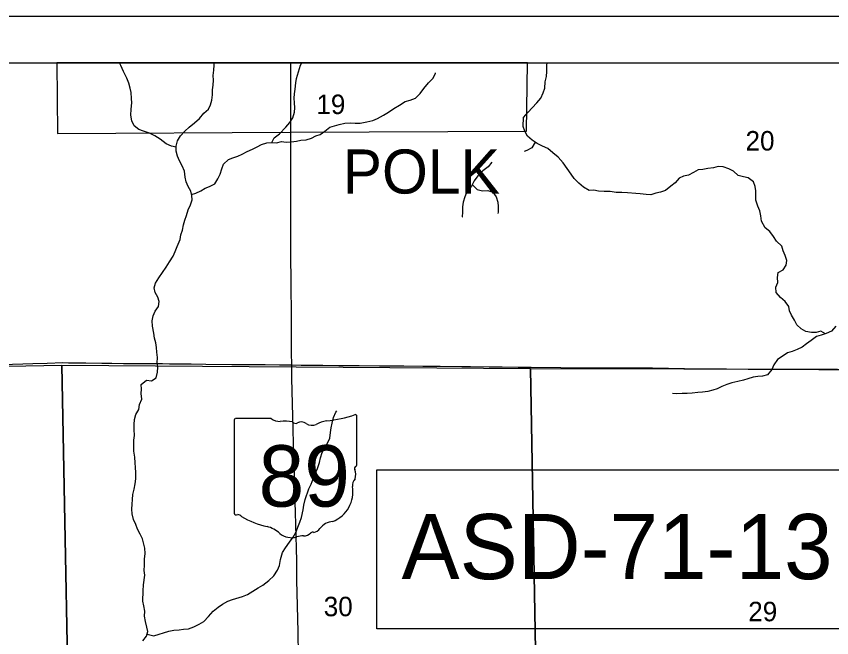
# Model space of a CAD drawing. Extents: x 0 to 34, y 0 to 22.
# Drawn here: x 11.363 to 13.115, y 14.742 to 16.078 of the extents above; entities that cross this region are included whole.
import ezdxf

# ---------------------------------------------------------------- set-up
doc = ezdxf.new("R2010")
doc.units = 0
for name, color, linetype in [('GM_X_Corporation', 7, 'Continuous'), ('GM_X_Corporation_Text', 7, 'Continuous'), ('GM_X_Minor_River', 7, 'Continuous'), ('GM_X_Section', 7, 'Continuous'), ('GM_X_Section_Text', 7, 'Continuous'), ('GM_X_State_Route', 7, 'Continuous'), ('GM_X_State_Shield', 7, 'Continuous'), ('GM_X_Township_Road', 7, 'Continuous'), ('SH_Data', 7, 'Continuous'), ('SH_Text', 7, 'Continuous')]:
    doc.layers.add(name, color=color, linetype=linetype)

msp = doc.modelspace()

# ---------------------------------------------------------------- linework, layer by layer
at = {"layer": 'GM_X_Corporation'}
msp.add_lwpolyline([(12.4618, 15.9775), (11.4502, 15.9775), (11.4515, 15.8256), (11.9527, 15.8283), (12.4596, 15.8309)], close=True, dxfattribs=at)
at = {"layer": 'GM_X_Minor_River'}
for points in [[(11.7066, 15.7963), (11.6964, 15.7983), (11.6851, 15.8037), (11.6723, 15.8133), (11.661, 15.8203), (11.6493, 15.8264), (11.6365, 15.8307), (11.6267, 15.8346), (11.6165, 15.8419), (11.6113, 15.8526), (11.6095, 15.8651), (11.61, 15.8777), (11.6113, 15.8913), (11.611, 15.9008), (11.6099, 15.9137), (11.6081, 15.9232), (11.6052, 15.9335), (11.6011, 15.9449), (11.5937, 15.9586), (11.5877, 15.9716), (11.5849, 15.9775)], [(11.6127, 15.0389), (11.6139, 15.0495), (11.6163, 15.0612), (11.619, 15.0729), (11.6203, 15.0836), (11.62, 15.0968), (11.6193, 15.1078), (11.6187, 15.1177), (11.618, 15.1302), (11.6155, 15.1428), (11.6159, 15.153), (11.6161, 15.1667), (11.6169, 15.1765), (11.6163, 15.1898), (11.6163, 15.2001), (11.6176, 15.2107), (11.6199, 15.222), (11.6268, 15.2322), (11.6281, 15.2432), (11.6327, 15.2549), (11.6317, 15.2667), (11.6325, 15.2765), (11.6315, 15.2864), (11.6429, 15.2958), (11.6535, 15.2938), (11.6638, 15.3009), (11.6669, 15.313), (11.6674, 15.3232), (11.6663, 15.3327), (11.6668, 15.3441), (11.6654, 15.3555), (11.6643, 15.3658), (11.6633, 15.3756), (11.66, 15.3859), (11.6585, 15.3965), (11.6556, 15.4114), (11.655, 15.4228), (11.6573, 15.4337), (11.6616, 15.4436), (11.6689, 15.4541), (11.6701, 15.4643), (11.6671, 15.4739), (11.6619, 15.4838), (11.6594, 15.4937), (11.6625, 15.5039), (11.6698, 15.5152), (11.6851, 15.5385), (11.6928, 15.5499), (11.7001, 15.5619), (11.7047, 15.5721), (11.709, 15.5827), (11.7152, 15.5978), (11.7171, 15.6077), (11.7203, 15.6179), (11.7226, 15.6292), (11.7257, 15.6394), (11.7289, 15.6493), (11.7324, 15.6614), (11.7374, 15.6727), (11.7409, 15.6829), (11.7402, 15.6924), (11.738, 15.7019), (11.7328, 15.7114), (11.728, 15.7217), (11.7262, 15.7316), (11.7244, 15.7445), (11.7195, 15.756), (11.7136, 15.767), (11.7099, 15.7773), (11.7066, 15.788), (11.7067, 15.7986), (11.7094, 15.8099), (11.7159, 15.8205), (11.7251, 15.8306), (11.7346, 15.8393), (11.7461, 15.8486), (11.7571, 15.858), (11.7663, 15.8697), (11.7762, 15.8776), (11.7805, 15.8874), (11.7836, 15.8972), (11.7848, 15.9086), (11.7849, 15.9196), (11.7865, 15.9294), (11.787, 15.9404), (11.786, 15.9503), (11.7876, 15.9617), (11.7884, 15.9727), (11.7883, 15.9775)], [(11.9122, 15.806), (11.9173, 15.8163), (11.9288, 15.8252), (11.9422, 15.8395), (11.9513, 15.8493), (11.9575, 15.8591), (11.961, 15.8712), (11.9618, 15.8811), (11.9612, 15.8917), (11.9605, 15.9016), (11.9613, 15.911), (11.9622, 15.9209), (11.9642, 15.9345), (11.965, 15.944), (11.9693, 15.9584), (11.974, 15.9724), (11.9766, 15.9775)], [(13.1021, 15.3952), (13.0915, 15.4008), (13.082, 15.3978), (13.0718, 15.3983), (13.0597, 15.4), (13.0499, 15.4061), (13.0401, 15.4142), (13.0352, 15.4245), (13.0289, 15.4352), (13.0248, 15.4447), (13.023, 15.4542), (13.0151, 15.4645), (13.005, 15.473), (12.996, 15.484), (12.9953, 15.4951), (12.9992, 15.5056), (12.9989, 15.5159), (12.9998, 15.5269), (13.0112, 15.5328), (13.0177, 15.5426), (13.0185, 15.5529), (13.0152, 15.5632), (13.0111, 15.5738), (13.0078, 15.5837), (12.9966, 15.5941), (12.9902, 15.6044), (12.9823, 15.6147), (12.9722, 15.6231), (12.9647, 15.6372), (12.9629, 15.6486), (12.9611, 15.6597), (12.9567, 15.6696), (12.9522, 15.6825), (12.952, 15.6928), (12.952, 15.7026), (12.951, 15.7121), (12.9469, 15.722), (12.9356, 15.7301), (12.9258, 15.7328), (12.9145, 15.7352), (12.9043, 15.7444), (12.8945, 15.7498), (12.8817, 15.7541), (12.8714, 15.7546), (12.8612, 15.7521), (12.8494, 15.7503), (12.8385, 15.7485), (12.8286, 15.7478), (12.8183, 15.7419), (12.8077, 15.7363), (12.7971, 15.7341), (12.7872, 15.7296), (12.7791, 15.7195), (12.7696, 15.7124), (12.7578, 15.7034), (12.7475, 15.6997), (12.7373, 15.6971), (12.7267, 15.6942), (12.7164, 15.6943), (12.704, 15.6959), (12.6941, 15.6968), (12.6767, 15.6985), (12.6642, 15.6986), (12.6521, 15.6991), (12.6392, 15.7011), (12.6264, 15.7009), (12.6143, 15.7017), (12.6041, 15.7041), (12.5938, 15.7034), (12.5818, 15.7104), (12.5716, 15.7188), (12.5622, 15.7288), (12.5551, 15.7383), (12.5465, 15.7502), (12.5383, 15.7624), (12.5274, 15.7747), (12.5157, 15.7843), (12.5056, 15.7931), (12.4935, 15.7985), (12.4826, 15.8043), (12.4713, 15.8112), (12.4615, 15.8197), (12.4559, 15.8307), (12.4526, 15.8406), (12.4528, 15.8604), (12.4627, 15.8713), (12.4715, 15.881), (12.4818, 15.8916), (12.4906, 15.9017), (12.4956, 15.9127), (12.4991, 15.9229), (12.4996, 15.9369), (12.5024, 15.9479), (12.5029, 15.9589), (12.5033, 15.9725), (12.5039, 15.9775)], [(11.7397, 15.6944), (11.7493, 15.6973), (11.7596, 15.7021), (11.7691, 15.7084), (11.7786, 15.7121), (11.79, 15.7177), (11.7962, 15.7283), (11.8012, 15.7385), (11.8051, 15.7498), (11.8082, 15.7597), (11.8189, 15.7698), (11.8287, 15.7731), (11.839, 15.7772), (11.8489, 15.7816), (11.8595, 15.7868), (11.8709, 15.792), (11.8805, 15.7973), (11.8903, 15.8017), (11.9017, 15.8058), (11.9127, 15.8061), (11.9226, 15.8056), (11.9332, 15.8085), (11.9434, 15.8069), (11.954, 15.8079), (11.9654, 15.809), (11.9749, 15.8115), (11.9862, 15.8122), (11.9972, 15.8155), (12.0067, 15.8203), (12.0162, 15.8233), (12.0261, 15.8307), (12.0368, 15.839), (12.0471, 15.8423), (12.0573, 15.8449), (12.0691, 15.8482), (12.0812, 15.8488), (12.091, 15.8479), (12.102, 15.8478), (12.1164, 15.8504), (12.129, 15.8536), (12.1396, 15.8577), (12.1525, 15.8648), (12.1628, 15.8715), (12.1742, 15.8794), (12.1868, 15.8865), (12.199, 15.8947), (12.2092, 15.8976), (12.221, 15.9017), (12.2309, 15.9118), (12.239, 15.9224), (12.2489, 15.9344), (12.2585, 15.9438), (12.2639, 15.9548), (12.2639, 15.9559)], [(12.4781, 15.8071), (12.4708, 15.7946), (12.4605, 15.7893), (12.4541, 15.7871)], [(12.3849, 15.7639), (12.3769, 15.7541), (12.3655, 15.7455), (12.3552, 15.735), (12.3467, 15.7237), (12.3413, 15.7127), (12.3318, 15.7018), (12.3271, 15.6897), (12.3236, 15.6784), (12.3216, 15.6682), (12.3219, 15.6564), (12.3215, 15.6465), (12.3222, 15.6469)], [(12.343, 15.716), (12.3538, 15.7054), (12.3651, 15.7026), (12.3761, 15.7033), (12.387, 15.6994), (12.3941, 15.6898), (12.3978, 15.6784), (12.3989, 15.6689), (12.3984, 15.6564), (12.3976, 15.6538)], [(13.1237, 15.4115), (13.1146, 15.4006), (13.1035, 15.3957), (13.0929, 15.3921), (13.0827, 15.3895), (13.0708, 15.3809), (13.0609, 15.3738), (13.0514, 15.3667), (13.0411, 15.3614), (13.0305, 15.357), (13.0199, 15.3541), (13.0088, 15.3466), (12.9986, 15.3399), (12.9905, 15.3286), (12.9863, 15.3187), (12.9774, 15.3067), (12.9668, 15.3045), (12.9566, 15.3031), (12.9463, 15.3017), (12.9353, 15.2984), (12.9255, 15.2958), (12.9137, 15.2929), (12.9008, 15.29), (12.8898, 15.2863), (12.8792, 15.2818), (12.8693, 15.2766), (12.8598, 15.2741), (12.8488, 15.2711), (12.8378, 15.2697), (12.8275, 15.2687), (12.8154, 15.2673), (12.8044, 15.2666), (12.7938, 15.2667), (12.7821, 15.2665), (12.773, 15.2666)], [(11.6444, 14.7498), (11.6591, 14.7459), (11.6701, 14.75), (11.6799, 14.7525), (11.6913, 14.7562), (11.7016, 14.7584), (11.7129, 14.759), (11.7228, 14.7605), (11.7334, 14.7611), (11.7444, 14.7652), (11.7562, 14.7715), (11.7661, 14.7771), (11.776, 14.7876), (11.7864, 14.7989), (11.7967, 14.8075), (11.8062, 14.8143), (11.818, 14.8206), (11.8275, 14.8239), (11.8491, 14.8309), (11.8597, 14.835), (11.8715, 14.8421), (11.8826, 14.8496), (11.8932, 14.8548), (11.9058, 14.8653), (11.9169, 14.8747), (11.9242, 14.8871), (11.9288, 14.8973), (11.9308, 14.9102), (11.9355, 14.9249), (11.9416, 14.9351), (11.9504, 14.9476), (11.9581, 14.9585), (11.9643, 14.9698), (11.9685, 14.9796), (11.9728, 14.9906), (11.9759, 15.0004), (11.9794, 15.0171), (11.9807, 15.0269), (11.9838, 15.039), (11.9916, 15.0617), (11.997, 15.0723), (12.0008, 15.0836), (12.0055, 15.095), (12.0105, 15.1056), (12.0144, 15.1184), (12.0167, 15.1286), (12.0206, 15.1404), (12.026, 15.1502), (12.0318, 15.1604), (12.0372, 15.1709), (12.038, 15.1834), (12.0396, 15.1933), (12.0416, 15.2031), (12.0451, 15.2156), (12.0498, 15.2269), (12.0517, 15.2296)], [(11.6351, 14.7355), (11.6431, 14.7453), (11.6459, 14.7551), (11.6437, 14.765), (11.6408, 14.7768), (11.6386, 14.7882), (11.6394, 14.7988), (11.6373, 14.8106), (11.6351, 14.8205), (11.636, 14.8425), (11.6365, 14.8558), (11.6393, 14.8762), (11.6383, 14.8865), (11.6388, 14.8979), (11.6385, 14.9108), (11.6401, 14.9233), (11.6391, 14.9347), (11.6347, 14.9544), (11.6295, 14.9643), (11.6235, 14.975), (11.6198, 14.9853), (11.6154, 14.9963), (11.6124, 15.0085), (11.6118, 15.018), (11.6119, 15.029), (11.6127, 15.0389)]]:
    msp.add_lwpolyline(points, dxfattribs=at)
at = {"layer": 'GM_X_Section'}
for points in [[(11.4614, 15.3278), (11.4808, 14.3193), (10.464, 14.3093), (10.451, 15.3094)], [(12.4684, 15.3203), (12.486, 14.3129), (11.4808, 14.3193), (11.4614, 15.3278)], [(13.4573, 15.3188), (13.4623, 14.3061), (12.9117, 14.2993), (12.486, 14.3129), (12.4684, 15.3203)]]:
    msp.add_lwpolyline(points, close=True, dxfattribs=at)
at = {"layer": 'GM_X_State_Route'}
for points in [[(11.9529, 15.8278), (11.9528, 15.8516), (11.9531, 15.9077), (11.9531, 15.9775)], [(11.9532, 15.7316), (11.9532, 15.7424), (11.9529, 15.8015), (11.9529, 15.8278)], [(11.9699, 14.7049), (11.969, 14.7549), (11.968, 14.7828), (11.9676, 14.8108), (11.9663, 14.8657), (11.9657, 14.9059), (11.965, 14.9351), (11.9637, 14.9838), (11.9634, 15.0128), (11.9618, 15.0522), (11.9608, 15.095), (11.9598, 15.1302), (11.9588, 15.1581), (11.9578, 15.1907), (11.9555, 15.2989), (11.955, 15.3285), (11.9546, 15.3542), (11.9546, 15.3917), (11.9546, 15.4371), (11.9542, 15.4989), (11.9529, 15.5716), (11.9531, 15.7021), (11.9532, 15.7316)]]:
    msp.add_lwpolyline(points, dxfattribs=at)
at = {"layer": 'GM_X_State_Shield'}
for p, q in [((11.8313, 15.2098), (11.8313, 15.0097)), ((11.9111, 15.2132), (11.8339, 15.2132)), ((12.0949, 15.1135), (12.0949, 15.2182)), ((12.0949, 15.1135), (12.0949, 15.1135))]:
    msp.add_line(p, q, dxfattribs=at)
for centre, radius, start, end in [((11.8343, 15.2102), 0.00305, 98.1301, 188.1301), ((11.9295, 15.2365), 0.0296, 231.6195, 271.1119), ((11.9393, 15.1009), 0.1064, 80.4867, 94.9883), ((12.0367, 15.1521), 0.0563, 97.3462, 120.7689), ((12.001, 15.4861), 0.2796, 275.8445, 288.9065), ((12.092, 15.2186), 0.00294, 351.8621, 97.738), ((11.9634, 15.2112), 0.00855, 219.7921, 297.1024), ((11.976, 15.1881), 0.0178, 54.4667, 119.1411), ((11.9989, 15.2198), 0.0214, 233.8562, 294.8282), ((12.0943, 15.1058), 0.00454, 107.944, 210.337), ((12.0654, 15.0926), 0.0273, 340.033, 23.6496), ((12.0918, 15.1131), 0.00314, 289.6038, 7.7341), ((12.0167, 15.0564), 0.0699, 292.3089, 8.9858), ((12.1055, 15.0697), 0.0198, 136.8065, 186.9296), ((11.8343, 15.0092), 0.00308, 171.9584, 258.3066), ((11.8348, 15.0297), 0.0235, 267.339, 280.6039), ((11.8396, 14.9981), 0.00848, 29.7484, 93.2717), ((11.9467, 15.1779), 0.2019, 240.4129, 257.1985), ((11.8865, 14.9197), 0.0632, 47.1842, 75.836), ((12.0462, 14.9535), 0.0383, 94.4031, 142.5768), ((11.9548, 14.9971), 0.0401, 230.7004, 286.2918), ((11.978, 14.9279), 0.0329, 85.6951, 111.2099), ((11.9809, 14.9821), 0.0214, 268.777, 315.5493), ((12.0002, 14.9627), 0.00601, 65.7517, 132.6484), ((11.9976, 14.9903), 0.0226, 282.8732, 323.2771)]:
    msp.add_arc(centre, radius, start, end, dxfattribs=at)
at = {"layer": 'GM_X_Township_Road'}
for points in [[(11.3334, 15.3294), (11.3986, 15.3314), (11.4297, 15.3323), (11.4634, 15.3332)], [(11.4634, 15.3332), (11.4755, 15.3331), (11.5127, 15.3325), (11.5469, 15.3323), (11.5686, 15.3321), (11.5934, 15.3317), (11.612, 15.3315), (11.6524, 15.3313), (11.6773, 15.3312), (11.6928, 15.331), (11.7393, 15.3303), (11.7704, 15.33), (11.8263, 15.3295), (11.8605, 15.3293), (11.8978, 15.3289), (11.9288, 15.3285), (11.9506, 15.3286), (11.955, 15.3285)], [(11.955, 15.3285), (11.9755, 15.3281), (12.0221, 15.3277), (12.0563, 15.3273), (12.0998, 15.3268), (12.1433, 15.3265), (12.1962, 15.326), (12.2366, 15.3256), (12.2739, 15.3253), (12.3204, 15.3248), (12.3391, 15.3246), (12.3795, 15.3241), (12.4073, 15.3239), (12.4415, 15.3235), (12.4694, 15.3233), (12.5968, 15.3223), (12.6216, 15.3222), (12.662, 15.3219), (12.7304, 15.3217), (12.7646, 15.3212), (12.7988, 15.3207), (12.8298, 15.3201), (12.8516, 15.3198), (12.8888, 15.3196), (12.9355, 15.3194), (13.0877, 15.3186), (13.1032, 15.3187), (13.1312, 15.3184)]]:
    msp.add_lwpolyline(points, dxfattribs=at)
at = {"layer": 'SH_Data'}
for p, q in [((9.0079, 16.0775), (16.0079, 16.0775)), ((9.1079, 15.9775), (15.9079, 15.9775))]:
    msp.add_line(p, q, dxfattribs=at)
at = {"layer": 'SH_Text'}
msp.add_lwpolyline([(12.1381, 15.1029), (13.4612, 15.1029), (13.4612, 14.7614), (12.1381, 14.7614)], close=True, dxfattribs=at)

# ---------------------------------------------------------------- texts
at = {"layer": 'GM_X_Corporation_Text'}
msp.add_text('POLK', height=0.0947, rotation=0, dxfattribs=at).set_placement((12.0645, 15.6966))
at = {"layer": 'GM_X_Section_Text'}
for s, p in [('19', (12.008, 15.8674)), ('20', (12.9301, 15.7891)), ('30', (12.0238, 14.7882)), ('29', (12.9359, 14.7774))]:
    msp.add_text(s, height=0.04186, rotation=0, dxfattribs=at).set_placement(p)
at = {"layer": 'GM_X_State_Shield'}
msp.add_text('89', height=0.13184, dxfattribs=at).set_placement((11.8839, 15.0238))
at = {"layer": 'SH_Text'}
msp.add_text('ASD-71-13.75', height=0.14, dxfattribs=at).set_placement((12.1909, 14.8679))

doc.saveas('drawing.dxf')
